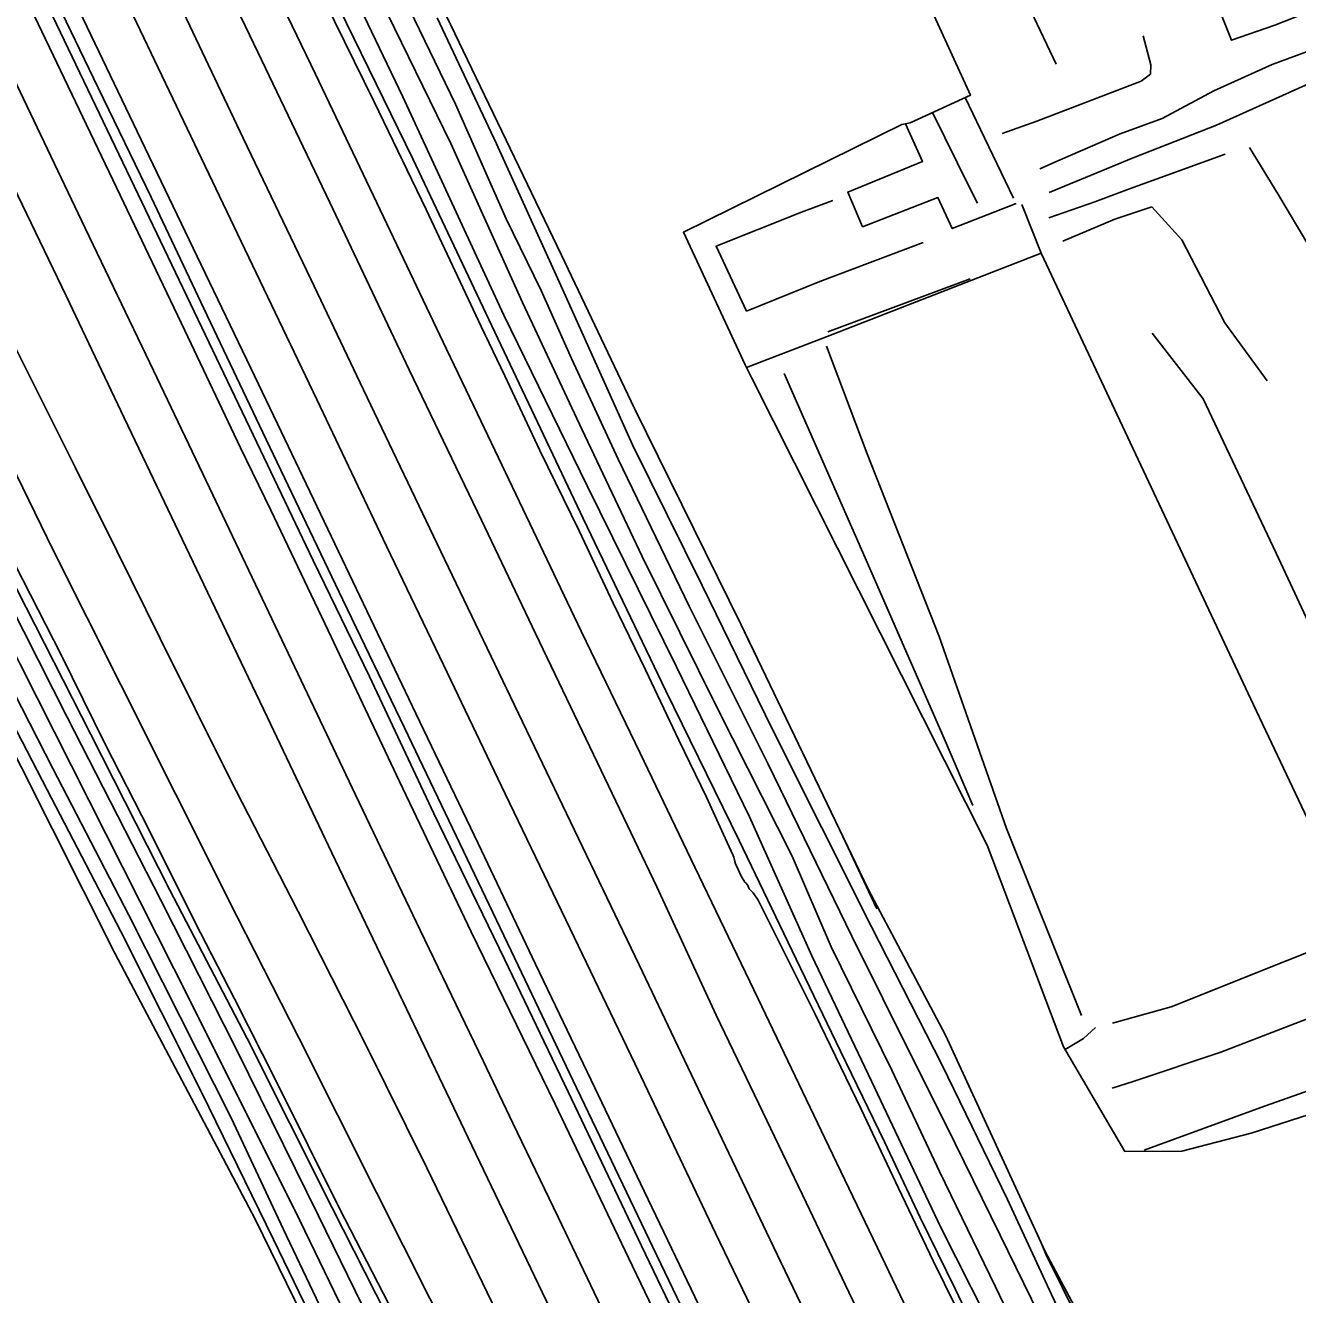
# Model space of a CAD drawing. Extents: x 2316231 to 2323598, y 363169 to 371906.
# Drawn here: x 2320665 to 2320994.3, y 364163 to 364491.7 of the extents above; entities that cross this region are included whole.
import ezdxf

# ---------------------------------------------------------------- set-up
doc = ezdxf.new("R2010")
doc.units = 0
for name, color, linetype in [('RD_DTM_BkLn1', 7, 'Continuous'), ('RD_DTM_BkLn2', 7, 'Continuous'), ('RD_DTM_Holes', 7, 'Continuous'), ('RD_EX_Road', 7, 'Continuous')]:
    doc.layers.add(name, color=color, linetype=linetype)

msp = doc.modelspace()

# ---------------------------------------------------------------- linework, layer by layer
at = {"layer": 'RD_DTM_BkLn1'}
for p, q in [((2320950.818, 364449.372), (2320975.582, 364458.321)), ((2320982.914, 364315.755), (2320927.947, 364432.692)), ((2320872.716, 364412.285), (2320909.524, 364426.002)), ((2320885.352, 364262.886), (2320876.614, 364281.625)), ((2320938.381, 364235.29), (2320918.918, 364283.689)), ((2320843.797, 364235.414), (2320828.427, 364268.576)), ((2320768.933, 364195.879), (2320788.618, 364155.204))]:
    msp.add_line(p, q, dxfattribs=at)
for points in [[(2320785.702, 364413.87), (2320765.322, 364457.103), (2320740.512, 364507.86), (2320709.823, 364572.007), (2320697.317, 364599.424), (2320675.619, 364644.088), (2320655.089, 364686.095), (2320637.884, 364722.066), (2320617.357, 364766.173), (2320595.722, 364810.945), (2320575.554, 364853.346), (2320553.511, 364900.011), (2320533.8, 364940.919), (2320515.572, 364977.792), (2320496.809, 365019.645), (2320489.131, 365037.52), (2320486.902, 365043.789), (2320482.867, 365048.739), (2320478.739, 365052.665), (2320474.14, 365059.489), (2320472.518, 365061.859)], [(2320953.05, 364068.724), (2320936.041, 364108.226), (2320917.574, 364149.507), (2320901.932, 364180.369), (2320884.051, 364218.326), (2320868.544, 364250.767), (2320852.447, 364286.725), (2320833.54, 364325.548), (2320810.46, 364372.484), (2320788.883, 364416.637), (2320781.234, 364433.02), (2320762.674, 364473.18), (2320741.502, 364517.493), (2320714.102, 364575.101), (2320698.453, 364608.593), (2320684.25, 364637.244), (2320666.199, 364675.753), (2320642.217, 364723.432), (2320633.508, 364742.544), (2320618.516, 364774.876), (2320600.224, 364812.687), (2320581.132, 364852.863), (2320558.169, 364901.875)], [(2320764.379, 364402.454), (2320743.797, 364445.848), (2320725.188, 364484.757), (2320708.665, 364519.1), (2320689.273, 364559.74)], [(2320678.488, 364552.549), (2320700.975, 364505.472), (2320721.394, 364462.487), (2320738.889, 364425.994), (2320752.548, 364397.319)], [(2320891.035, 364549.213), (2320904.038, 364539.597), (2320917.997, 364523.792), (2320924.509, 364497.066), (2320931.829, 364481.592)], [(2320740.463, 364394.81), (2320720.902, 364435.707), (2320702.195, 364474.758), (2320685.307, 364510.176), (2320667.664, 364547.02)], [(2320650.798, 364538.495), (2320670.005, 364498.386), (2320692.255, 364451.982), (2320711.63, 364411.499), (2320724.941, 364383.631)], [(2320727.372, 364384.456), (2320711.175, 364418.404), (2320697.541, 364447.183), (2320683.806, 364475.477), (2320672.048, 364500.056), (2320653.016, 364539.805)], [(2320700.077, 364370.185), (2320690.608, 364390.077), (2320675.532, 364421.607), (2320659.725, 364454.583), (2320642.61, 364490.381), (2320625.964, 364525.36)], [(2320639.436, 364524.811), (2320660.982, 364480.085), (2320680.492, 364439.136), (2320697.204, 364404.253), (2320710.932, 364375.531)], [(2321009.36, 363964.561), (2321002.598, 363980.412), (2320998.576, 363989.228), (2320995.777, 363996.423), (2320991.37, 364006.232), (2320983.083, 364023.92), (2320972.556, 364047.515), (2320962.183, 364074.966), (2320949.195, 364109.546), (2320940.168, 364129.68), (2320929.506, 364153.592), (2320917.309, 364178.387), (2320905.632, 364202.156), (2320886.913, 364239.687), (2320878.947, 364255.841), (2320857.277, 364300.378), (2320836.813, 364341.283), (2320818.429, 364379.38), (2320806.356, 364405.386), (2320798.533, 364423.049), (2320789.484, 364441.622), (2320776.33, 364471.254), (2320759.109, 364506.971)], [(2320853.678, 363964.42), (2320831.265, 364010.141), (2320830.495, 364012.657), (2320822.803, 364029.779), (2320810.171, 364055.676), (2320797.698, 364080.241), (2320785.193, 364105.025), (2320770.634, 364133.398), (2320758.534, 364157.625), (2320744.381, 364185.478), (2320722.45, 364229.343), (2320702.399, 364267.732), (2320681.964, 364308.087), (2320660.383, 364350.407), (2320651.183, 364368.118), (2320640.688, 364389.416), (2320630.505, 364410.098), (2320619.792, 364431.977), (2320609.071, 364453.436), (2320597.116, 364477.235), (2320583.912, 364503.047)], [(2320870.239, 363910.207), (2320859.275, 363930.995), (2320841.693, 363965.684), (2320821.985, 364006.792), (2320797.898, 364056.799), (2320777.263, 364097.889), (2320755.303, 364142.411), (2320736.012, 364182.184), (2320707.803, 364238.75), (2320685.839, 364282.319), (2320663.64, 364326.264), (2320653.125, 364347.193), (2320640.228, 364373.537), (2320630.517, 364393.005), (2320621.36, 364411.44), (2320613, 364427.799), (2320605.707, 364442.159), (2320597.711, 364458.002), (2320588.372, 364475.992), (2320576.657, 364499.263)], [(2320875.649, 363911.799), (2320855.605, 363951.777), (2320836.987, 363987.745), (2320826.472, 364009.247), (2320802.943, 364059.076), (2320769.332, 364125.126), (2320740.839, 364183.429), (2320719.83, 364226.147), (2320700.091, 364265.182), (2320675.841, 364312.525), (2320657.047, 364349.599), (2320643.518, 364376.165), (2320631.987, 364399.366), (2320621.946, 364420.122), (2320612.474, 364438.502), (2320603.421, 364455.787), (2320593.447, 364476.904), (2320580.719, 364501.297)], [(2321000.566, 363969.18), (2320994.498, 363983.262), (2320987.515, 363999.83), (2320983.498, 364009.469), (2320979.612, 364017.119), (2320970.98, 364037.281), (2320963.9, 364055.002), (2320957.242, 364071.911), (2320953.985, 364080.941), (2320942.866, 364107.257), (2320930.076, 364135.877), (2320916.089, 364165.044), (2320901.638, 364194.907), (2320889.259, 364221.145), (2320873.591, 364253.035), (2320863.456, 364276.516), (2320844.194, 364314.804), (2320824.684, 364354.126), (2320809.069, 364387.151), (2320793.699, 364419.937), (2320775.125, 364461.052), (2320756.938, 364498.495)], [(2320739.812, 364155.367), (2320729.227, 364177.314), (2320710.558, 364215.474), (2320689.705, 364257.08), (2320670.609, 364293.741), (2320653.788, 364326.136), (2320643.861, 364345.044), (2320640.21, 364352.239), (2320630.205, 364372.452), (2320620.426, 364391.56), (2320612.349, 364407.147), (2320604.398, 364423.57), (2320596.895, 364438.736), (2320588.647, 364454.432), (2320576.661, 364476.383), (2320566.74, 364494.835)], [(2320840.951, 363957.045), (2320826.948, 363984.86), (2320818.989, 364002.555), (2320808.212, 364025.344), (2320794.014, 364053.844), (2320777.633, 364087.359), (2320764.279, 364113.708), (2320748.849, 364144.151), (2320731.694, 364180.019), (2320718.314, 364208.767), (2320691.798, 364261.244), (2320672.111, 364299.263), (2320648.028, 364346.18), (2320635.725, 364370.777), (2320627.644, 364388.096), (2320618.288, 364406.682), (2320609.228, 364424.952), (2320600.746, 364441.651), (2320592.027, 364458.681), (2320583.761, 364473.689), (2320576.201, 364488.181), (2320571.499, 364496.931)], [(2321023.643, 363950.587), (2321011.682, 363978.099), (2321000.068, 364006.273), (2320991.983, 364024.445), (2320981.647, 364047.229), (2320968.662, 364078.19), (2320961.872, 364095.196), (2320949.157, 364123.91), (2320930.604, 364163.062), (2320919.172, 364187.695), (2320902.207, 364222.606), (2320883.971, 364258.286), (2320858.339, 364309.522), (2320840.182, 364346.631), (2320822.164, 364383.074), (2320803.251, 364425.079), (2320786.92, 364460.985), (2320771.557, 364493.635)], [(2321010.188, 364489.799), (2320987.685, 364481.529), (2320972.647, 364474.751), (2320959.282, 364467.553), (2320948.373, 364463.615), (2320932.859, 364456.832), (2320927.564, 364454.539)], [(2320920.756, 364446.911), (2320912.198, 364464.744), (2320908.252, 364472.966)], [(2320899.832, 364469.089), (2320909.402, 364449.657), (2320911.49, 364445.667)], [(2320921.441, 364445.565), (2320904.899, 364439.04), (2320901.194, 364447.1), (2320881.703, 364439.536), (2320877.859, 364448.515), (2320897.232, 364456.444), (2320892.792, 364466.185)], [(2320981.896, 364460.068), (2320989.21, 364448.011), (2320997.168, 364434.55), (2321004.673, 364415.715)], [(2320950.818, 364449.372), (2320941.788, 364446.024), (2320929.875, 364441.876)], [(2320897.406, 364435.494), (2320870.651, 364425.368), (2320851.676, 364417.673), (2320843.792, 364434.486), (2320865.888, 364443.302), (2320873.98, 364446.358)], [(2320927.947, 364432.692), (2320927.947, 364432.692), (2320922.925, 364445.286)], [(2320956.544, 364444.71), (2320947.016, 364441.501), (2320933.567, 364435.793)], [(2320956.544, 364444.71), (2320964.353, 364436.17), (2320975.436, 364414.671), (2320986.407, 364399.64)], [(2320851.637, 364403.103), (2320872.537, 364411.103), (2320927.947, 364432.692)], [(2320785.702, 364413.87), (2320809.419, 364363.947), (2320830.773, 364319.357), (2320849.775, 364280.591), (2320864.557, 364249.859), (2320875.995, 364226.037), (2320887.348, 364202.597), (2320896.591, 364183.032), (2320905.645, 364164.504), (2320913.647, 364147.853), (2320921.35, 364131.992), (2320929.613, 364114.296), (2320939.945, 364091.83), (2320948.05, 364073.471), (2320950.573, 364067.309)], [(2320688.677, 364355.653), (2320677.896, 364377.242), (2320661.443, 364410.289)], [(2320956.7, 364411.963), (2320969.866, 364394.944), (2320988.735, 364355.023), (2320999.519, 364331.909), (2321016.624, 364297.206)], [(2320872.342, 364408.651), (2320882.915, 364380.702), (2320901.488, 364333.391), (2320918.918, 364283.689)], [(2320764.379, 364402.454), (2320783.061, 364363.547), (2320797.002, 364334.199), (2320811.122, 364304.871), (2320828.427, 364268.576)], [(2320861.367, 364401.553), (2320882.343, 364353.803), (2320903.097, 364306.38), (2320910.218, 364289.634)], [(2320752.548, 364397.319), (2320773.514, 364353.474), (2320790.563, 364317.809), (2320807.124, 364283.286), (2320823.834, 364248.379), (2320833.049, 364229.148)], [(2320822.717, 364222.835), (2320805.979, 364257.731), (2320789.23, 364292.719), (2320773.255, 364326.06), (2320758.514, 364356.831), (2320740.463, 364394.81)], [(2320805.516, 364215.563), (2320789.04, 364249.854), (2320770.721, 364287.605), (2320754.035, 364323.043), (2320739.455, 364353.15), (2320724.941, 364383.631)], [(2320727.372, 364384.456), (2320747.171, 364342.946), (2320763.123, 364309.772), (2320778.406, 364277.863), (2320790.733, 364252.044), (2320807.666, 364216.563)], [(2320710.932, 364375.531), (2320731.375, 364332.6), (2320750.485, 364292.468), (2320767.228, 364257.422), (2320783.524, 364223.525), (2320791.209, 364207.382)], [(2320780.548, 364201.653), (2320762.709, 364238.977), (2320744.323, 364277.45), (2320727.556, 364312.661), (2320710.227, 364348.868), (2320700.077, 364370.185)], [(2320688.677, 364355.653), (2320699.909, 364332.902), (2320717.945, 364296.699), (2320735.594, 364262.24), (2320752.93, 364228.019), (2320768.933, 364195.879)], [(2320853.969, 364328.848), (2320852.902, 364331.035), (2320850.302, 364336.494)], [(2320982.914, 364315.755), (2321012.309, 364253.622), (2321018.139, 364241.632), (2321026.218, 364223.26)], [(2321005.503, 364255.105), (2320991.638, 364249.569), (2320961.57, 364237.536), (2320946.423, 364233.312)], [(2321012.231, 364240.129), (2320994.784, 364233.63), (2320974.443, 364225.786), (2320951.729, 364218.221), (2320946.314, 364216.474)], [(2320929.601, 364056.003), (2320915.308, 364085.958), (2320902.74, 364112.414), (2320889.931, 364138.905), (2320878.105, 364163.697), (2320867.085, 364186.901), (2320854.87, 364212.46), (2320843.797, 364235.414)], [(2320918.304, 364050.968), (2320906.08, 364076.606), (2320890.397, 364109.252), (2320874.817, 364141.761), (2320858.637, 364175.388), (2320840.889, 364212.661), (2320833.049, 364229.148)], [(2320822.717, 364222.835), (2320843.658, 364178.952), (2320861.028, 364142.732), (2320876.839, 364109.657), (2320894.202, 364073.276), (2320907.419, 364045.897)], [(2320954.577, 364200.414), (2320985.694, 364211.858), (2321002.161, 364217.615), (2321016.753, 364224.393)], [(2320805.516, 364215.563), (2320824.45, 364175.663), (2320840.07, 364143.141), (2320854.809, 364112.18), (2320868.316, 364084.137), (2320882.119, 364055.067), (2320890.665, 364037.28)], [(2320893.06, 364038.394), (2320878.909, 364067.902), (2320865.605, 364095.611), (2320852.568, 364122.905), (2320852.545, 364122.95), (2320839.856, 364149.446), (2320827.452, 364175.335), (2320813.818, 364203.806), (2320807.666, 364216.563)], [(2320875.756, 364030.72), (2320855.458, 364073.45), (2320837.215, 364111.391), (2320819.709, 364147.878), (2320802.871, 364183.09), (2320791.209, 364207.382)], [(2320780.548, 364201.653), (2320798.89, 364163.515), (2320817.044, 364125.507), (2320833.989, 364090.327), (2320849.764, 364057.301), (2320865.323, 364024.723)], [(2320984.185, 364053.971), (2320972.559, 364079.319), (2320956.311, 364116.101), (2320942.115, 364147.382), (2320929.178, 364173.528), (2320928.221, 364175.805)]]:
    msp.add_lwpolyline(points, dxfattribs=at)
at = {"layer": 'RD_DTM_BkLn2'}
for points in [[(2320782.966, 364413.708), (2320768.722, 364444.023), (2320755.307, 364471.902), (2320742.397, 364498.056), (2320729.231, 364525.532), (2320715.41, 364554.698), (2320707.324, 364571.324)], [(2320917.327, 364136.545), (2320899.948, 364171.808), (2320891.027, 364190.56), (2320881.304, 364211.026), (2320869.44, 364235.63), (2320863.548, 364247.364), (2320854.721, 364265.202), (2320853.425, 364267.088), (2320852.388, 364268.056), (2320851.88, 364269.122), (2320851.483, 364269.63), (2320851.228, 364269.841), (2320850.242, 364271.354), (2320849.483, 364273.064), (2320848.773, 364274.553), (2320848.629, 364275.182), (2320848.382, 364276.283), (2320848.189, 364276.734), (2320846.137, 364281.184), (2320841.341, 364291.837), (2320834.12, 364306.607), (2320825.502, 364324.844), (2320817.184, 364342.104), (2320808.379, 364360.805), (2320798.186, 364381.559), (2320789.13, 364400.904), (2320782.966, 364413.708)], [(2320662.382, 364352.003), (2320674.265, 364328.699), (2320685.592, 364305.749), (2320697.022, 364283.28), (2320708.857, 364259.565), (2320719.141, 364239.641), (2320729.922, 364218.326), (2320746.348, 364185.295)], [(2320942.011, 364232.175), (2320938.91, 364229.313), (2320934.15, 364226.469)], [(2320746.348, 364185.295), (2320763.267, 364152.355), (2320777.006, 364124.519), (2320793.534, 364091.842), (2320806.501, 364066.922), (2320821.936, 364036.156), (2320834.784, 364010.291)]]:
    msp.add_lwpolyline(points, dxfattribs=at)
at = {"layer": 'RD_DTM_Holes'}
for points in [[(2321024.391, 363960.509), (2321003.936, 364005.85), (2320982.658, 364057.691), (2320973.459, 364081.765), (2320946.125, 364142.037), (2320928.951, 364174.22), (2320903.163, 364230.21), (2320883.15, 364267.994), (2320850.31, 364336.479), (2320822.675, 364392.444), (2320803.767, 364432.152), (2320769.515, 364503.445), (2320743.539, 364562.486), (2320728.842, 364589.973), (2320703.214, 364641.881), (2320673.955, 364702.018)], [(2320841.063, 363943.316), (2320812.185, 364005.342), (2320774.761, 364080.881), (2320744.819, 364140.931), (2320724.481, 364182.519), (2320688.201, 364251.468), (2320655.718, 364315.825), (2320641.385, 364347.997), (2320615.332, 364396.347), (2320587.24, 364451.743), (2320562.876, 364498.334), (2320546.262, 364533.534), (2320514.538, 364594.216), (2320488.579, 364647.241), (2320497.181, 364656.006), (2320497.527, 364659.883), (2320497.043, 364663.952), (2320495.729, 364666.987), (2320492.139, 364672.046)], [(2320831.038, 364645.366), (2320909.676, 364473.622), (2320894.034, 364466.418), (2320891.888, 364466.016), (2320835.318, 364438.094), (2320851.301, 364403.76), (2320853.072, 364400.295), (2320913.941, 364279.396), (2320933.738, 364227.174), (2320949.556, 364200.101), (2320964.336, 364200.181), (2320982.249, 364204.809), (2321027.603, 364219.399)]]:
    msp.add_lwpolyline(points, dxfattribs=at)
at = {"layer": 'RD_EX_Road'}
for points in [[(2320698.84, 364565.184), (2320719.658, 364521.534), (2320740.086, 364479.014), (2320756.88, 364443.926), (2320774.038, 364407.873)], [(2320657.415, 364540.609), (2320677.942, 364497.53), (2320694.957, 364462.026), (2320710.534, 364429.703), (2320723.343, 364402.922), (2320731.209, 364386.471)], [(2320720.679, 364382.255), (2320706.3, 364412.656), (2320688.633, 364449.675), (2320668.302, 364492.053), (2320647.442, 364535.53)], [(2320672.197, 364355.813), (2320657.933, 364384.844), (2320642.763, 364415.123), (2320629.038, 364442.621), (2320613.276, 364473.752), (2320595.429, 364509.032)], [(2321015.798, 364510.839), (2321007.347, 364499.262), (2320988.404, 364491.758), (2320977.21, 364487.837), (2320973.025, 364498.178)], [(2320954.329, 364488.933), (2320956.331, 364481.424), (2320956.247, 364479.055), (2320953.825, 364477.236), (2320926.801, 364466.869), (2320917.871, 364463.679)], [(2321024.89, 364489.308), (2321013.465, 364483.866), (2320973.27, 364465.799), (2320951.752, 364457.335), (2320930.031, 364448.437)], [(2320854.655, 364239.605), (2320838.312, 364273.681), (2320824.097, 364303.208), (2320808.902, 364334.793), (2320795.564, 364362.689), (2320781.098, 364393.07), (2320774.038, 364407.873)], [(2320731.209, 364386.471), (2320749.755, 364347.709), (2320766.043, 364313.455), (2320782.191, 364279.798), (2320797.054, 364248.608), (2320811.412, 364218.552)], [(2320802.126, 364212.298), (2320780.393, 364256.989), (2320761.858, 364295.845), (2320743.354, 364334.959), (2320728.549, 364366.121), (2320720.679, 364382.255)], [(2320755.86, 364189.443), (2320735.786, 364229.48), (2320719.728, 364261.042), (2320703.849, 364292.667), (2320689.685, 364320.878), (2320672.197, 364355.813)], [(2320854.655, 364239.605), (2320871.949, 364203.493), (2320887.515, 364171.011), (2320903.561, 364137.405), (2320920.138, 364102.509), (2320934.165, 364072.51), (2320939.297, 364060.611)], [(2320896.892, 364039.93), (2320878.339, 364078.914), (2320864.293, 364108.265), (2320850.18, 364137.57), (2320837.324, 364164.463), (2320825.209, 364189.826), (2320811.412, 364218.552)], [(2320802.126, 364212.298), (2320821.126, 364172.51), (2320841.211, 364130.692), (2320860.332, 364090.909), (2320876.134, 364057.717), (2320886.78, 364035.367)], [(2320843.852, 364014.633), (2320826.399, 364049.427), (2320810.748, 364080.352), (2320795.473, 364111.042), (2320782.359, 364136.852), (2320769.673, 364162.015), (2320755.86, 364189.443)]]:
    msp.add_lwpolyline(points, dxfattribs=at)

doc.saveas('drawing.dxf')
